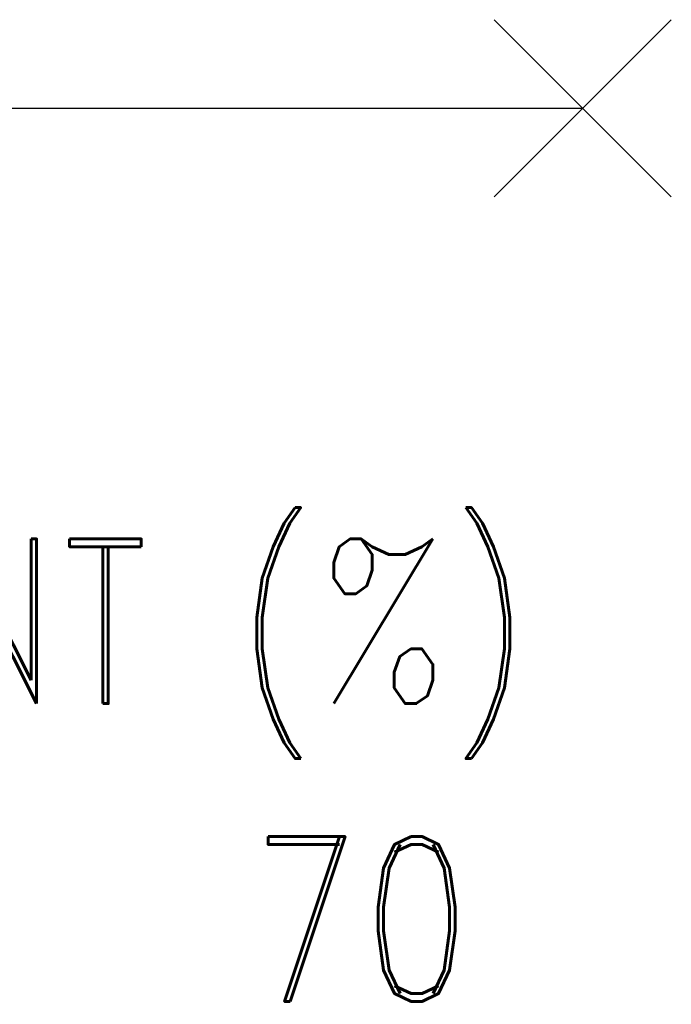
# Model space of a CAD drawing. Extents: x -2 to 113, y -136 to 16.
# Tile 496 of 541: x 100.45 to 104.78, y -25.36 to -18.82. Entities that reach past the tile are written whole.
import ezdxf
from ezdxf.enums import TextEntityAlignment as Align

# ---------------------------------------------------------------- set-up
doc = ezdxf.new("R2010")
doc.units = 0
doc.header["$MEASUREMENT"] = 0
doc.linetypes.add('SOLID', pattern=[0])
doc.layers.get('0').update_dxf_attribs({"linetype": 'SOLID'})
for name, color, linetype in [('1', 7, 'SOLID'), ('10', 7, 'SOLID'), ('11', 7, 'SOLID'), ('12', 7, 'SOLID'), ('13', 7, 'SOLID'), ('14', 7, 'SOLID'), ('15', 7, 'SOLID'), ('16', 7, 'SOLID'), ('17', 7, 'SOLID'), ('18', 7, 'SOLID'), ('19', 7, 'SOLID'), ('2', 7, 'SOLID'), ('20', 7, 'SOLID'), ('21', 7, 'SOLID'), ('22', 7, 'SOLID'), ('23', 7, 'SOLID'), ('24', 7, 'SOLID'), ('25', 7, 'SOLID'), ('26', 7, 'SOLID'), ('27', 7, 'SOLID'), ('28', 7, 'SOLID'), ('29', 7, 'SOLID'), ('3', 7, 'SOLID'), ('30', 7, 'SOLID'), ('31', 7, 'SOLID'), ('32', 7, 'SOLID'), ('33', 7, 'SOLID'), ('34', 7, 'SOLID'), ('35', 7, 'SOLID'), ('36', 7, 'SOLID'), ('37', 7, 'SOLID'), ('38', 7, 'SOLID'), ('39', 7, 'SOLID'), ('4', 7, 'SOLID'), ('40', 7, 'SOLID'), ('41', 7, 'SOLID'), ('42', 7, 'SOLID'), ('43', 7, 'SOLID'), ('44', 7, 'SOLID'), ('45', 7, 'SOLID'), ('46', 7, 'SOLID'), ('47', 7, 'SOLID'), ('48', 7, 'SOLID'), ('49', 7, 'SOLID'), ('5', 7, 'SOLID'), ('50', 7, 'SOLID'), ('51', 7, 'SOLID'), ('52', 7, 'SOLID'), ('53', 7, 'SOLID'), ('54', 7, 'SOLID'), ('55', 7, 'SOLID'), ('56', 7, 'SOLID'), ('57', 7, 'SOLID'), ('58', 7, 'SOLID'), ('59', 7, 'SOLID'), ('6', 7, 'SOLID'), ('60', 7, 'SOLID'), ('61', 7, 'SOLID'), ('62', 7, 'SOLID'), ('63', 7, 'SOLID'), ('64', 7, 'SOLID'), ('65', 7, 'SOLID'), ('66', 7, 'SOLID'), ('67', 7, 'SOLID'), ('68', 7, 'SOLID'), ('7', 7, 'SOLID'), ('8', 7, 'SOLID'), ('9', 7, 'SOLID')]:
    doc.layers.add(name, color=color, linetype=linetype)
doc.styles.add('ROMAND', font='romand', dxfattribs={"height": 1})

# ---------------------------------------------------------------- blocks, each defined once
blk = doc.blocks.new('DMK_19')
at = {"color": 7, "linetype": 'SOLID'}
for points in [[(-50, -50), (50, 50)], [(50, -50), (-50, 50)]]:
    blk.add_lwpolyline(points, dxfattribs=at)

msp = doc.modelspace()

# ---------------------------------------------------------------- linework, layer by layer
at = {"color": 7, "linetype": 'SOLID'}
msp.add_lwpolyline([(89.4884, -19.413), (104.1942, -19.413)], dxfattribs=at)
at = {"layer": '1', "color": 7, "linetype": 'SOLID'}
msp.add_lwpolyline([(89.4884, -19.413), (104.1942, -19.413)], dxfattribs=at)
at = {"layer": '10', "color": 7, "linetype": 'SOLID'}
msp.add_lwpolyline([(89.4884, -19.413), (104.1942, -19.413)], dxfattribs=at)
at = {"layer": '11', "color": 7, "linetype": 'SOLID'}
msp.add_lwpolyline([(89.4884, -19.413), (104.1942, -19.413)], dxfattribs=at)
at = {"layer": '12', "color": 7, "linetype": 'SOLID'}
msp.add_lwpolyline([(89.4884, -19.413), (104.1942, -19.413)], dxfattribs=at)
at = {"layer": '13', "color": 7, "linetype": 'SOLID'}
msp.add_lwpolyline([(89.4884, -19.413), (104.1942, -19.413)], dxfattribs=at)
at = {"layer": '14', "color": 7, "linetype": 'SOLID'}
msp.add_lwpolyline([(89.4884, -19.413), (104.1942, -19.413)], dxfattribs=at)
at = {"layer": '15', "color": 7, "linetype": 'SOLID'}
msp.add_lwpolyline([(89.4884, -19.413), (104.1942, -19.413)], dxfattribs=at)
at = {"layer": '16', "color": 7, "linetype": 'SOLID'}
msp.add_lwpolyline([(89.4884, -19.413), (104.1942, -19.413)], dxfattribs=at)
at = {"layer": '17', "color": 7, "linetype": 'SOLID'}
msp.add_lwpolyline([(89.4884, -19.413), (104.1942, -19.413)], dxfattribs=at)
at = {"layer": '18', "color": 7, "linetype": 'SOLID'}
msp.add_lwpolyline([(89.4884, -19.413), (104.1942, -19.413)], dxfattribs=at)
at = {"layer": '19', "color": 7, "linetype": 'SOLID'}
msp.add_lwpolyline([(89.4884, -19.413), (104.1942, -19.413)], dxfattribs=at)
at = {"layer": '2', "color": 7, "linetype": 'SOLID'}
msp.add_lwpolyline([(89.4884, -19.413), (104.1942, -19.413)], dxfattribs=at)
at = {"layer": '20', "color": 7, "linetype": 'SOLID'}
msp.add_lwpolyline([(89.4884, -19.413), (104.1942, -19.413)], dxfattribs=at)
at = {"layer": '21', "color": 7, "linetype": 'SOLID'}
msp.add_lwpolyline([(89.4884, -19.413), (104.1942, -19.413)], dxfattribs=at)
at = {"layer": '22', "color": 7, "linetype": 'SOLID'}
msp.add_lwpolyline([(89.4884, -19.413), (104.1942, -19.413)], dxfattribs=at)
at = {"layer": '23', "color": 7, "linetype": 'SOLID'}
msp.add_lwpolyline([(89.4884, -19.413), (104.1942, -19.413)], dxfattribs=at)
at = {"layer": '24', "color": 7, "linetype": 'SOLID'}
msp.add_lwpolyline([(89.4884, -19.413), (104.1942, -19.413)], dxfattribs=at)
at = {"layer": '25', "color": 7, "linetype": 'SOLID'}
msp.add_lwpolyline([(89.4884, -19.413), (104.1942, -19.413)], dxfattribs=at)
at = {"layer": '26', "color": 7, "linetype": 'SOLID'}
msp.add_lwpolyline([(89.4884, -19.413), (104.1942, -19.413)], dxfattribs=at)
at = {"layer": '27', "color": 7, "linetype": 'SOLID'}
msp.add_lwpolyline([(89.4884, -19.413), (104.1942, -19.413)], dxfattribs=at)
at = {"layer": '28', "color": 7, "linetype": 'SOLID'}
msp.add_lwpolyline([(89.4884, -19.413), (104.1942, -19.413)], dxfattribs=at)
at = {"layer": '29', "color": 7, "linetype": 'SOLID'}
msp.add_lwpolyline([(89.4884, -19.413), (104.1942, -19.413)], dxfattribs=at)
at = {"layer": '3', "color": 7, "linetype": 'SOLID'}
msp.add_lwpolyline([(89.4884, -19.413), (104.1942, -19.413)], dxfattribs=at)
at = {"layer": '30', "color": 7, "linetype": 'SOLID'}
msp.add_lwpolyline([(89.4884, -19.413), (104.1942, -19.413)], dxfattribs=at)
at = {"layer": '31', "color": 7, "linetype": 'SOLID'}
msp.add_lwpolyline([(89.4884, -19.413), (104.1942, -19.413)], dxfattribs=at)
at = {"layer": '32', "color": 7, "linetype": 'SOLID'}
msp.add_lwpolyline([(89.4884, -19.413), (104.1942, -19.413)], dxfattribs=at)
at = {"layer": '33', "color": 7, "linetype": 'SOLID'}
msp.add_lwpolyline([(89.4884, -19.413), (104.1942, -19.413)], dxfattribs=at)
at = {"layer": '34', "color": 7, "linetype": 'SOLID'}
msp.add_lwpolyline([(89.4884, -19.413), (104.1942, -19.413)], dxfattribs=at)
at = {"layer": '35', "color": 7, "linetype": 'SOLID'}
msp.add_lwpolyline([(89.4884, -19.413), (104.1942, -19.413)], dxfattribs=at)
at = {"layer": '36', "color": 7, "linetype": 'SOLID'}
msp.add_lwpolyline([(89.4884, -19.413), (104.1942, -19.413)], dxfattribs=at)
at = {"layer": '37', "color": 7, "linetype": 'SOLID'}
msp.add_lwpolyline([(89.4884, -19.413), (104.1942, -19.413)], dxfattribs=at)
at = {"layer": '38', "color": 7, "linetype": 'SOLID'}
msp.add_lwpolyline([(89.4884, -19.413), (104.1942, -19.413)], dxfattribs=at)
at = {"layer": '39', "color": 7, "linetype": 'SOLID'}
msp.add_lwpolyline([(89.4884, -19.413), (104.1942, -19.413)], dxfattribs=at)
at = {"layer": '4', "color": 7, "linetype": 'SOLID'}
msp.add_lwpolyline([(89.4884, -19.413), (104.1942, -19.413)], dxfattribs=at)
at = {"layer": '40', "color": 7, "linetype": 'SOLID'}
msp.add_lwpolyline([(89.4884, -19.413), (104.1942, -19.413)], dxfattribs=at)
at = {"layer": '41', "color": 7, "linetype": 'SOLID'}
msp.add_lwpolyline([(89.4884, -19.413), (104.1942, -19.413)], dxfattribs=at)
at = {"layer": '42', "color": 7, "linetype": 'SOLID'}
msp.add_lwpolyline([(89.4884, -19.413), (104.1942, -19.413)], dxfattribs=at)
at = {"layer": '43', "color": 7, "linetype": 'SOLID'}
msp.add_lwpolyline([(89.4884, -19.413), (104.1942, -19.413)], dxfattribs=at)
at = {"layer": '44', "color": 7, "linetype": 'SOLID'}
msp.add_lwpolyline([(89.4884, -19.413), (104.1942, -19.413)], dxfattribs=at)
at = {"layer": '45', "color": 7, "linetype": 'SOLID'}
msp.add_lwpolyline([(89.4884, -19.413), (104.1942, -19.413)], dxfattribs=at)
at = {"layer": '46', "color": 7, "linetype": 'SOLID'}
msp.add_lwpolyline([(89.4884, -19.413), (104.1942, -19.413)], dxfattribs=at)
at = {"layer": '47', "color": 7, "linetype": 'SOLID'}
msp.add_lwpolyline([(89.4884, -19.413), (104.1942, -19.413)], dxfattribs=at)
at = {"layer": '48', "color": 7, "linetype": 'SOLID'}
msp.add_lwpolyline([(89.4884, -19.413), (104.1942, -19.413)], dxfattribs=at)
at = {"layer": '49', "color": 7, "linetype": 'SOLID'}
msp.add_lwpolyline([(89.4884, -19.413), (104.1942, -19.413)], dxfattribs=at)
at = {"layer": '5', "color": 7, "linetype": 'SOLID'}
msp.add_lwpolyline([(89.4884, -19.413), (104.1942, -19.413)], dxfattribs=at)
at = {"layer": '50', "color": 7, "linetype": 'SOLID'}
msp.add_lwpolyline([(89.4884, -19.413), (104.1942, -19.413)], dxfattribs=at)
at = {"layer": '51', "color": 7, "linetype": 'SOLID'}
msp.add_lwpolyline([(89.4884, -19.413), (104.1942, -19.413)], dxfattribs=at)
at = {"layer": '52', "color": 7, "linetype": 'SOLID'}
msp.add_lwpolyline([(89.4884, -19.413), (104.1942, -19.413)], dxfattribs=at)
at = {"layer": '53', "color": 7, "linetype": 'SOLID'}
msp.add_lwpolyline([(89.4884, -19.413), (104.1942, -19.413)], dxfattribs=at)
at = {"layer": '54', "color": 7, "linetype": 'SOLID'}
msp.add_lwpolyline([(89.4884, -19.413), (104.1942, -19.413)], dxfattribs=at)
at = {"layer": '55', "color": 7, "linetype": 'SOLID'}
msp.add_lwpolyline([(89.4884, -19.413), (104.1942, -19.413)], dxfattribs=at)
at = {"layer": '56', "color": 7, "linetype": 'SOLID'}
msp.add_lwpolyline([(89.4884, -19.413), (104.1942, -19.413)], dxfattribs=at)
at = {"layer": '57', "color": 7, "linetype": 'SOLID'}
msp.add_lwpolyline([(89.4884, -19.413), (104.1942, -19.413)], dxfattribs=at)
at = {"layer": '58', "color": 7, "linetype": 'SOLID'}
msp.add_lwpolyline([(89.4884, -19.413), (104.1942, -19.413)], dxfattribs=at)
at = {"layer": '59', "color": 7, "linetype": 'SOLID'}
msp.add_lwpolyline([(89.4884, -19.413), (104.1942, -19.413)], dxfattribs=at)
at = {"layer": '6', "color": 7, "linetype": 'SOLID'}
msp.add_lwpolyline([(89.4884, -19.413), (104.1942, -19.413)], dxfattribs=at)
at = {"layer": '60', "color": 7, "linetype": 'SOLID'}
msp.add_lwpolyline([(89.4884, -19.413), (104.1942, -19.413)], dxfattribs=at)
at = {"layer": '61', "color": 7, "linetype": 'SOLID'}
msp.add_lwpolyline([(89.4884, -19.413), (104.1942, -19.413)], dxfattribs=at)
at = {"layer": '62', "color": 7, "linetype": 'SOLID'}
msp.add_lwpolyline([(89.4884, -19.413), (104.1942, -19.413)], dxfattribs=at)
at = {"layer": '63', "color": 7, "linetype": 'SOLID'}
msp.add_lwpolyline([(89.4884, -19.413), (104.1942, -19.413)], dxfattribs=at)
at = {"layer": '64', "color": 7, "linetype": 'SOLID'}
msp.add_lwpolyline([(89.4884, -19.413), (104.1942, -19.413)], dxfattribs=at)
at = {"layer": '65', "color": 7, "linetype": 'SOLID'}
msp.add_lwpolyline([(89.4884, -19.413), (104.1942, -19.413)], dxfattribs=at)
at = {"layer": '66', "color": 7, "linetype": 'SOLID'}
msp.add_lwpolyline([(89.4884, -19.413), (104.1942, -19.413)], dxfattribs=at)
at = {"layer": '67', "color": 7, "linetype": 'SOLID'}
msp.add_lwpolyline([(89.4884, -19.413), (104.1942, -19.413)], dxfattribs=at)
at = {"layer": '68', "color": 7, "linetype": 'SOLID'}
msp.add_lwpolyline([(89.4884, -19.413), (104.1942, -19.413)], dxfattribs=at)
at = {"layer": '7', "color": 7, "linetype": 'SOLID'}
msp.add_lwpolyline([(89.4884, -19.413), (104.1942, -19.413)], dxfattribs=at)
at = {"layer": '8', "color": 7, "linetype": 'SOLID'}
msp.add_lwpolyline([(89.4884, -19.413), (104.1942, -19.413)], dxfattribs=at)
at = {"layer": '9', "color": 7, "linetype": 'SOLID'}
msp.add_lwpolyline([(89.4884, -19.413), (104.1942, -19.413)], dxfattribs=at)

# ---------------------------------------------------------------- block references
at = {"xscale": 0.01176470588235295, "yscale": 0.01176470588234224, "zscale": 14.70588235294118}
msp.add_blockref('DMK_19', (104.1942, -19.413), dxfattribs=at)
at = {"layer": '1', "xscale": 0.01176470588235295, "yscale": 0.01176470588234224, "zscale": 14.70588235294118}
msp.add_blockref('DMK_19', (104.1942, -19.413), dxfattribs=at)
at = {"layer": '10', "xscale": 0.01176470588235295, "yscale": 0.01176470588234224, "zscale": 14.70588235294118}
msp.add_blockref('DMK_19', (104.1942, -19.413), dxfattribs=at)
at = {"layer": '11', "xscale": 0.01176470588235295, "yscale": 0.01176470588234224, "zscale": 14.70588235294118}
msp.add_blockref('DMK_19', (104.1942, -19.413), dxfattribs=at)
at = {"layer": '12', "xscale": 0.01176470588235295, "yscale": 0.01176470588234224, "zscale": 14.70588235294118}
msp.add_blockref('DMK_19', (104.1942, -19.413), dxfattribs=at)
at = {"layer": '13', "xscale": 0.01176470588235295, "yscale": 0.01176470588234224, "zscale": 14.70588235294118}
msp.add_blockref('DMK_19', (104.1942, -19.413), dxfattribs=at)
at = {"layer": '14', "xscale": 0.01176470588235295, "yscale": 0.01176470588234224, "zscale": 14.70588235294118}
msp.add_blockref('DMK_19', (104.1942, -19.413), dxfattribs=at)
at = {"layer": '15', "xscale": 0.01176470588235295, "yscale": 0.01176470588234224, "zscale": 14.70588235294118}
msp.add_blockref('DMK_19', (104.1942, -19.413), dxfattribs=at)
at = {"layer": '16', "xscale": 0.01176470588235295, "yscale": 0.01176470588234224, "zscale": 14.70588235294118}
msp.add_blockref('DMK_19', (104.1942, -19.413), dxfattribs=at)
at = {"layer": '17', "xscale": 0.01176470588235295, "yscale": 0.01176470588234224, "zscale": 14.70588235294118}
msp.add_blockref('DMK_19', (104.1942, -19.413), dxfattribs=at)
at = {"layer": '18', "xscale": 0.01176470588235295, "yscale": 0.01176470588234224, "zscale": 14.70588235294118}
msp.add_blockref('DMK_19', (104.1942, -19.413), dxfattribs=at)
at = {"layer": '19', "xscale": 0.01176470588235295, "yscale": 0.01176470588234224, "zscale": 14.70588235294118}
msp.add_blockref('DMK_19', (104.1942, -19.413), dxfattribs=at)
at = {"layer": '2', "xscale": 0.01176470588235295, "yscale": 0.01176470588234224, "zscale": 14.70588235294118}
msp.add_blockref('DMK_19', (104.1942, -19.413), dxfattribs=at)
at = {"layer": '20', "xscale": 0.01176470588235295, "yscale": 0.01176470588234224, "zscale": 14.70588235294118}
msp.add_blockref('DMK_19', (104.1942, -19.413), dxfattribs=at)
at = {"layer": '21', "xscale": 0.01176470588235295, "yscale": 0.01176470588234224, "zscale": 14.70588235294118}
msp.add_blockref('DMK_19', (104.1942, -19.413), dxfattribs=at)
at = {"layer": '22', "xscale": 0.01176470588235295, "yscale": 0.01176470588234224, "zscale": 14.70588235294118}
msp.add_blockref('DMK_19', (104.1942, -19.413), dxfattribs=at)
at = {"layer": '23', "xscale": 0.01176470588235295, "yscale": 0.01176470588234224, "zscale": 14.70588235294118}
msp.add_blockref('DMK_19', (104.1942, -19.413), dxfattribs=at)
at = {"layer": '24', "xscale": 0.01176470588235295, "yscale": 0.01176470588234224, "zscale": 14.70588235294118}
msp.add_blockref('DMK_19', (104.1942, -19.413), dxfattribs=at)
at = {"layer": '25', "xscale": 0.01176470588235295, "yscale": 0.01176470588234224, "zscale": 14.70588235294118}
msp.add_blockref('DMK_19', (104.1942, -19.413), dxfattribs=at)
at = {"layer": '26', "xscale": 0.01176470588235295, "yscale": 0.01176470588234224, "zscale": 14.70588235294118}
msp.add_blockref('DMK_19', (104.1942, -19.413), dxfattribs=at)
at = {"layer": '27', "xscale": 0.01176470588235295, "yscale": 0.01176470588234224, "zscale": 14.70588235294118}
msp.add_blockref('DMK_19', (104.1942, -19.413), dxfattribs=at)
at = {"layer": '28', "xscale": 0.01176470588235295, "yscale": 0.01176470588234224, "zscale": 14.70588235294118}
msp.add_blockref('DMK_19', (104.1942, -19.413), dxfattribs=at)
at = {"layer": '29', "xscale": 0.01176470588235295, "yscale": 0.01176470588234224, "zscale": 14.70588235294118}
msp.add_blockref('DMK_19', (104.1942, -19.413), dxfattribs=at)
at = {"layer": '3', "xscale": 0.01176470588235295, "yscale": 0.01176470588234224, "zscale": 14.70588235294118}
msp.add_blockref('DMK_19', (104.1942, -19.413), dxfattribs=at)
at = {"layer": '30', "xscale": 0.01176470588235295, "yscale": 0.01176470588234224, "zscale": 14.70588235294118}
msp.add_blockref('DMK_19', (104.1942, -19.413), dxfattribs=at)
at = {"layer": '31', "xscale": 0.01176470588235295, "yscale": 0.01176470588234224, "zscale": 14.70588235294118}
msp.add_blockref('DMK_19', (104.1942, -19.413), dxfattribs=at)
at = {"layer": '32', "xscale": 0.01176470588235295, "yscale": 0.01176470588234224, "zscale": 14.70588235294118}
msp.add_blockref('DMK_19', (104.1942, -19.413), dxfattribs=at)
at = {"layer": '33', "xscale": 0.01176470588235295, "yscale": 0.01176470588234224, "zscale": 14.70588235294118}
msp.add_blockref('DMK_19', (104.1942, -19.413), dxfattribs=at)
at = {"layer": '34', "xscale": 0.01176470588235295, "yscale": 0.01176470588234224, "zscale": 14.70588235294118}
msp.add_blockref('DMK_19', (104.1942, -19.413), dxfattribs=at)
at = {"layer": '35', "xscale": 0.01176470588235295, "yscale": 0.01176470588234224, "zscale": 14.70588235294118}
msp.add_blockref('DMK_19', (104.1942, -19.413), dxfattribs=at)
at = {"layer": '36', "xscale": 0.01176470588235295, "yscale": 0.01176470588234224, "zscale": 14.70588235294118}
msp.add_blockref('DMK_19', (104.1942, -19.413), dxfattribs=at)
at = {"layer": '37', "xscale": 0.01176470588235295, "yscale": 0.01176470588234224, "zscale": 14.70588235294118}
msp.add_blockref('DMK_19', (104.1942, -19.413), dxfattribs=at)
at = {"layer": '38', "xscale": 0.01176470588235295, "yscale": 0.01176470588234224, "zscale": 14.70588235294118}
msp.add_blockref('DMK_19', (104.1942, -19.413), dxfattribs=at)
at = {"layer": '39', "xscale": 0.01176470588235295, "yscale": 0.01176470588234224, "zscale": 14.70588235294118}
msp.add_blockref('DMK_19', (104.1942, -19.413), dxfattribs=at)
at = {"layer": '4', "xscale": 0.01176470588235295, "yscale": 0.01176470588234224, "zscale": 14.70588235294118}
msp.add_blockref('DMK_19', (104.1942, -19.413), dxfattribs=at)
at = {"layer": '40', "xscale": 0.01176470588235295, "yscale": 0.01176470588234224, "zscale": 14.70588235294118}
msp.add_blockref('DMK_19', (104.1942, -19.413), dxfattribs=at)
at = {"layer": '41', "xscale": 0.01176470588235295, "yscale": 0.01176470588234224, "zscale": 14.70588235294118}
msp.add_blockref('DMK_19', (104.1942, -19.413), dxfattribs=at)
at = {"layer": '42', "xscale": 0.01176470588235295, "yscale": 0.01176470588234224, "zscale": 14.70588235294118}
msp.add_blockref('DMK_19', (104.1942, -19.413), dxfattribs=at)
at = {"layer": '43', "xscale": 0.01176470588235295, "yscale": 0.01176470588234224, "zscale": 14.70588235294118}
msp.add_blockref('DMK_19', (104.1942, -19.413), dxfattribs=at)
at = {"layer": '44', "xscale": 0.01176470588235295, "yscale": 0.01176470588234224, "zscale": 14.70588235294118}
msp.add_blockref('DMK_19', (104.1942, -19.413), dxfattribs=at)
at = {"layer": '45', "xscale": 0.01176470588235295, "yscale": 0.01176470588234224, "zscale": 14.70588235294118}
msp.add_blockref('DMK_19', (104.1942, -19.413), dxfattribs=at)
at = {"layer": '46', "xscale": 0.01176470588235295, "yscale": 0.01176470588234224, "zscale": 14.70588235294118}
msp.add_blockref('DMK_19', (104.1942, -19.413), dxfattribs=at)
at = {"layer": '47', "xscale": 0.01176470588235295, "yscale": 0.01176470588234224, "zscale": 14.70588235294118}
msp.add_blockref('DMK_19', (104.1942, -19.413), dxfattribs=at)
at = {"layer": '48', "xscale": 0.01176470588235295, "yscale": 0.01176470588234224, "zscale": 14.70588235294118}
msp.add_blockref('DMK_19', (104.1942, -19.413), dxfattribs=at)
at = {"layer": '49', "xscale": 0.01176470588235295, "yscale": 0.01176470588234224, "zscale": 14.70588235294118}
msp.add_blockref('DMK_19', (104.1942, -19.413), dxfattribs=at)
at = {"layer": '5', "xscale": 0.01176470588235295, "yscale": 0.01176470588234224, "zscale": 14.70588235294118}
msp.add_blockref('DMK_19', (104.1942, -19.413), dxfattribs=at)
at = {"layer": '50', "xscale": 0.01176470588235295, "yscale": 0.01176470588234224, "zscale": 14.70588235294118}
msp.add_blockref('DMK_19', (104.1942, -19.413), dxfattribs=at)
at = {"layer": '51', "xscale": 0.01176470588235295, "yscale": 0.01176470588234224, "zscale": 14.70588235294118}
msp.add_blockref('DMK_19', (104.1942, -19.413), dxfattribs=at)
at = {"layer": '52', "xscale": 0.01176470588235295, "yscale": 0.01176470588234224, "zscale": 14.70588235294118}
msp.add_blockref('DMK_19', (104.1942, -19.413), dxfattribs=at)
at = {"layer": '53', "xscale": 0.01176470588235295, "yscale": 0.01176470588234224, "zscale": 14.70588235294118}
msp.add_blockref('DMK_19', (104.1942, -19.413), dxfattribs=at)
at = {"layer": '54', "xscale": 0.01176470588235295, "yscale": 0.01176470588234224, "zscale": 14.70588235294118}
msp.add_blockref('DMK_19', (104.1942, -19.413), dxfattribs=at)
at = {"layer": '55', "xscale": 0.01176470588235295, "yscale": 0.01176470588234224, "zscale": 14.70588235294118}
msp.add_blockref('DMK_19', (104.1942, -19.413), dxfattribs=at)
at = {"layer": '56', "xscale": 0.01176470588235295, "yscale": 0.01176470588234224, "zscale": 14.70588235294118}
msp.add_blockref('DMK_19', (104.1942, -19.413), dxfattribs=at)
at = {"layer": '57', "xscale": 0.01176470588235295, "yscale": 0.01176470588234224, "zscale": 14.70588235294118}
msp.add_blockref('DMK_19', (104.1942, -19.413), dxfattribs=at)
at = {"layer": '58', "xscale": 0.01176470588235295, "yscale": 0.01176470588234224, "zscale": 14.70588235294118}
msp.add_blockref('DMK_19', (104.1942, -19.413), dxfattribs=at)
at = {"layer": '59', "xscale": 0.01176470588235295, "yscale": 0.01176470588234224, "zscale": 14.70588235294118}
msp.add_blockref('DMK_19', (104.1942, -19.413), dxfattribs=at)
at = {"layer": '6', "xscale": 0.01176470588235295, "yscale": 0.01176470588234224, "zscale": 14.70588235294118}
msp.add_blockref('DMK_19', (104.1942, -19.413), dxfattribs=at)
at = {"layer": '60', "xscale": 0.01176470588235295, "yscale": 0.01176470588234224, "zscale": 14.70588235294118}
msp.add_blockref('DMK_19', (104.1942, -19.413), dxfattribs=at)
at = {"layer": '61', "xscale": 0.01176470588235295, "yscale": 0.01176470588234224, "zscale": 14.70588235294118}
msp.add_blockref('DMK_19', (104.1942, -19.413), dxfattribs=at)
at = {"layer": '62', "xscale": 0.01176470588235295, "yscale": 0.01176470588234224, "zscale": 14.70588235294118}
msp.add_blockref('DMK_19', (104.1942, -19.413), dxfattribs=at)
at = {"layer": '63', "xscale": 0.01176470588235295, "yscale": 0.01176470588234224, "zscale": 14.70588235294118}
msp.add_blockref('DMK_19', (104.1942, -19.413), dxfattribs=at)
at = {"layer": '64', "xscale": 0.01176470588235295, "yscale": 0.01176470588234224, "zscale": 14.70588235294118}
msp.add_blockref('DMK_19', (104.1942, -19.413), dxfattribs=at)
at = {"layer": '65', "xscale": 0.01176470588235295, "yscale": 0.01176470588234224, "zscale": 14.70588235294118}
msp.add_blockref('DMK_19', (104.1942, -19.413), dxfattribs=at)
at = {"layer": '66', "xscale": 0.01176470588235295, "yscale": 0.01176470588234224, "zscale": 14.70588235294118}
msp.add_blockref('DMK_19', (104.1942, -19.413), dxfattribs=at)
at = {"layer": '67', "xscale": 0.01176470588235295, "yscale": 0.01176470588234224, "zscale": 14.70588235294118}
msp.add_blockref('DMK_19', (104.1942, -19.413), dxfattribs=at)
at = {"layer": '68', "xscale": 0.01176470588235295, "yscale": 0.01176470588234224, "zscale": 14.70588235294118}
msp.add_blockref('DMK_19', (104.1942, -19.413), dxfattribs=at)
at = {"layer": '7', "xscale": 0.01176470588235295, "yscale": 0.01176470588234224, "zscale": 14.70588235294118}
msp.add_blockref('DMK_19', (104.1942, -19.413), dxfattribs=at)
at = {"layer": '8', "xscale": 0.01176470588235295, "yscale": 0.01176470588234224, "zscale": 14.70588235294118}
msp.add_blockref('DMK_19', (104.1942, -19.413), dxfattribs=at)
at = {"layer": '9', "xscale": 0.01176470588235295, "yscale": 0.01176470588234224, "zscale": 14.70588235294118}
msp.add_blockref('DMK_19', (104.1942, -19.413), dxfattribs=at)

# ---------------------------------------------------------------- texts
at = {"color": 7, "style": 'ROMAND', "width": 0.78}
msp.add_text('    FINES CONTENT (%)', height=1.094118, dxfattribs=at).set_placement((96.8413, -22.8199), align=Align.MIDDLE_CENTER)
msp.add_text('70', height=1.09412, dxfattribs=at).set_placement((102.7237, -25.3444), align=Align.CENTER)
at = {"layer": '1', "color": 7, "style": 'ROMAND', "width": 0.78}
msp.add_text('    FINES CONTENT (%)', height=1.094118, dxfattribs=at).set_placement((96.8413, -22.8199), align=Align.MIDDLE_CENTER)
msp.add_text('70', height=1.09412, dxfattribs=at).set_placement((102.7237, -25.3444), align=Align.CENTER)
at = {"layer": '10', "color": 7, "style": 'ROMAND', "width": 0.78}
msp.add_text('    FINES CONTENT (%)', height=1.094118, dxfattribs=at).set_placement((96.8413, -22.8199), align=Align.MIDDLE_CENTER)
msp.add_text('70', height=1.09412, dxfattribs=at).set_placement((102.7237, -25.3444), align=Align.CENTER)
at = {"layer": '11', "color": 7, "style": 'ROMAND', "width": 0.78}
msp.add_text('    FINES CONTENT (%)', height=1.094118, dxfattribs=at).set_placement((96.8413, -22.8199), align=Align.MIDDLE_CENTER)
msp.add_text('70', height=1.09412, dxfattribs=at).set_placement((102.7237, -25.3444), align=Align.CENTER)
at = {"layer": '12', "color": 7, "style": 'ROMAND', "width": 0.78}
msp.add_text('    FINES CONTENT (%)', height=1.094118, dxfattribs=at).set_placement((96.8413, -22.8199), align=Align.MIDDLE_CENTER)
msp.add_text('70', height=1.09412, dxfattribs=at).set_placement((102.7237, -25.3444), align=Align.CENTER)
at = {"layer": '13', "color": 7, "style": 'ROMAND', "width": 0.78}
msp.add_text('    FINES CONTENT (%)', height=1.094118, dxfattribs=at).set_placement((96.8413, -22.8199), align=Align.MIDDLE_CENTER)
msp.add_text('70', height=1.09412, dxfattribs=at).set_placement((102.7237, -25.3444), align=Align.CENTER)
at = {"layer": '14', "color": 7, "style": 'ROMAND', "width": 0.78}
msp.add_text('    FINES CONTENT (%)', height=1.094118, dxfattribs=at).set_placement((96.8413, -22.8199), align=Align.MIDDLE_CENTER)
msp.add_text('70', height=1.09412, dxfattribs=at).set_placement((102.7237, -25.3444), align=Align.CENTER)
at = {"layer": '15', "color": 7, "style": 'ROMAND', "width": 0.78}
msp.add_text('    FINES CONTENT (%)', height=1.094118, dxfattribs=at).set_placement((96.8413, -22.8199), align=Align.MIDDLE_CENTER)
msp.add_text('70', height=1.09412, dxfattribs=at).set_placement((102.7237, -25.3444), align=Align.CENTER)
at = {"layer": '16', "color": 7, "style": 'ROMAND', "width": 0.78}
msp.add_text('    FINES CONTENT (%)', height=1.094118, dxfattribs=at).set_placement((96.8413, -22.8199), align=Align.MIDDLE_CENTER)
msp.add_text('70', height=1.09412, dxfattribs=at).set_placement((102.7237, -25.3444), align=Align.CENTER)
at = {"layer": '17', "color": 7, "style": 'ROMAND', "width": 0.78}
msp.add_text('    FINES CONTENT (%)', height=1.094118, dxfattribs=at).set_placement((96.8413, -22.8199), align=Align.MIDDLE_CENTER)
msp.add_text('70', height=1.09412, dxfattribs=at).set_placement((102.7237, -25.3444), align=Align.CENTER)
at = {"layer": '18', "color": 7, "style": 'ROMAND', "width": 0.78}
msp.add_text('    FINES CONTENT (%)', height=1.094118, dxfattribs=at).set_placement((96.8413, -22.8199), align=Align.MIDDLE_CENTER)
msp.add_text('70', height=1.09412, dxfattribs=at).set_placement((102.7237, -25.3444), align=Align.CENTER)
at = {"layer": '19', "color": 7, "style": 'ROMAND', "width": 0.78}
msp.add_text('    FINES CONTENT (%)', height=1.094118, dxfattribs=at).set_placement((96.8413, -22.8199), align=Align.MIDDLE_CENTER)
msp.add_text('70', height=1.09412, dxfattribs=at).set_placement((102.7237, -25.3444), align=Align.CENTER)
at = {"layer": '2', "color": 7, "style": 'ROMAND', "width": 0.78}
msp.add_text('    FINES CONTENT (%)', height=1.094118, dxfattribs=at).set_placement((96.8413, -22.8199), align=Align.MIDDLE_CENTER)
msp.add_text('70', height=1.09412, dxfattribs=at).set_placement((102.7237, -25.3444), align=Align.CENTER)
at = {"layer": '20', "color": 7, "style": 'ROMAND', "width": 0.78}
msp.add_text('    FINES CONTENT (%)', height=1.094118, dxfattribs=at).set_placement((96.8413, -22.8199), align=Align.MIDDLE_CENTER)
msp.add_text('70', height=1.09412, dxfattribs=at).set_placement((102.7237, -25.3444), align=Align.CENTER)
at = {"layer": '21', "color": 7, "style": 'ROMAND', "width": 0.78}
msp.add_text('    FINES CONTENT (%)', height=1.094118, dxfattribs=at).set_placement((96.8413, -22.8199), align=Align.MIDDLE_CENTER)
msp.add_text('70', height=1.09412, dxfattribs=at).set_placement((102.7237, -25.3444), align=Align.CENTER)
at = {"layer": '22', "color": 7, "style": 'ROMAND', "width": 0.78}
msp.add_text('    FINES CONTENT (%)', height=1.094118, dxfattribs=at).set_placement((96.8413, -22.8199), align=Align.MIDDLE_CENTER)
msp.add_text('70', height=1.09412, dxfattribs=at).set_placement((102.7237, -25.3444), align=Align.CENTER)
at = {"layer": '23', "color": 7, "style": 'ROMAND', "width": 0.78}
msp.add_text('    FINES CONTENT (%)', height=1.094118, dxfattribs=at).set_placement((96.8413, -22.8199), align=Align.MIDDLE_CENTER)
msp.add_text('70', height=1.09412, dxfattribs=at).set_placement((102.7237, -25.3444), align=Align.CENTER)
at = {"layer": '24', "color": 7, "style": 'ROMAND', "width": 0.78}
msp.add_text('    FINES CONTENT (%)', height=1.094118, dxfattribs=at).set_placement((96.8413, -22.8199), align=Align.MIDDLE_CENTER)
msp.add_text('70', height=1.09412, dxfattribs=at).set_placement((102.7237, -25.3444), align=Align.CENTER)
at = {"layer": '25', "color": 7, "style": 'ROMAND', "width": 0.78}
msp.add_text('    FINES CONTENT (%)', height=1.094118, dxfattribs=at).set_placement((96.8413, -22.8199), align=Align.MIDDLE_CENTER)
msp.add_text('70', height=1.09412, dxfattribs=at).set_placement((102.7237, -25.3444), align=Align.CENTER)
at = {"layer": '26', "color": 7, "style": 'ROMAND', "width": 0.78}
msp.add_text('    FINES CONTENT (%)', height=1.094118, dxfattribs=at).set_placement((96.8413, -22.8199), align=Align.MIDDLE_CENTER)
msp.add_text('70', height=1.09412, dxfattribs=at).set_placement((102.7237, -25.3444), align=Align.CENTER)
at = {"layer": '27', "color": 7, "style": 'ROMAND', "width": 0.78}
msp.add_text('    FINES CONTENT (%)', height=1.094118, dxfattribs=at).set_placement((96.8413, -22.8199), align=Align.MIDDLE_CENTER)
msp.add_text('70', height=1.09412, dxfattribs=at).set_placement((102.7237, -25.3444), align=Align.CENTER)
at = {"layer": '28', "color": 7, "style": 'ROMAND', "width": 0.78}
msp.add_text('    FINES CONTENT (%)', height=1.094118, dxfattribs=at).set_placement((96.8413, -22.8199), align=Align.MIDDLE_CENTER)
msp.add_text('70', height=1.09412, dxfattribs=at).set_placement((102.7237, -25.3444), align=Align.CENTER)
at = {"layer": '29', "color": 7, "style": 'ROMAND', "width": 0.78}
msp.add_text('    FINES CONTENT (%)', height=1.094118, dxfattribs=at).set_placement((96.8413, -22.8199), align=Align.MIDDLE_CENTER)
msp.add_text('70', height=1.09412, dxfattribs=at).set_placement((102.7237, -25.3444), align=Align.CENTER)
at = {"layer": '3', "color": 7, "style": 'ROMAND', "width": 0.78}
msp.add_text('    FINES CONTENT (%)', height=1.094118, dxfattribs=at).set_placement((96.8413, -22.8199), align=Align.MIDDLE_CENTER)
msp.add_text('70', height=1.09412, dxfattribs=at).set_placement((102.7237, -25.3444), align=Align.CENTER)
at = {"layer": '30', "color": 7, "style": 'ROMAND', "width": 0.78}
msp.add_text('    FINES CONTENT (%)', height=1.094118, dxfattribs=at).set_placement((96.8413, -22.8199), align=Align.MIDDLE_CENTER)
msp.add_text('70', height=1.09412, dxfattribs=at).set_placement((102.7237, -25.3444), align=Align.CENTER)
at = {"layer": '31', "color": 7, "style": 'ROMAND', "width": 0.78}
msp.add_text('    FINES CONTENT (%)', height=1.094118, dxfattribs=at).set_placement((96.8413, -22.8199), align=Align.MIDDLE_CENTER)
msp.add_text('70', height=1.09412, dxfattribs=at).set_placement((102.7237, -25.3444), align=Align.CENTER)
at = {"layer": '32', "color": 7, "style": 'ROMAND', "width": 0.78}
msp.add_text('    FINES CONTENT (%)', height=1.094118, dxfattribs=at).set_placement((96.8413, -22.8199), align=Align.MIDDLE_CENTER)
msp.add_text('70', height=1.09412, dxfattribs=at).set_placement((102.7237, -25.3444), align=Align.CENTER)
at = {"layer": '33', "color": 7, "style": 'ROMAND', "width": 0.78}
msp.add_text('    FINES CONTENT (%)', height=1.094118, dxfattribs=at).set_placement((96.8413, -22.8199), align=Align.MIDDLE_CENTER)
msp.add_text('70', height=1.09412, dxfattribs=at).set_placement((102.7237, -25.3444), align=Align.CENTER)
at = {"layer": '34', "color": 7, "style": 'ROMAND', "width": 0.78}
msp.add_text('    FINES CONTENT (%)', height=1.094118, dxfattribs=at).set_placement((96.8413, -22.8199), align=Align.MIDDLE_CENTER)
msp.add_text('70', height=1.09412, dxfattribs=at).set_placement((102.7237, -25.3444), align=Align.CENTER)
at = {"layer": '35', "color": 7, "style": 'ROMAND', "width": 0.78}
msp.add_text('    FINES CONTENT (%)', height=1.094118, dxfattribs=at).set_placement((96.8413, -22.8199), align=Align.MIDDLE_CENTER)
msp.add_text('70', height=1.09412, dxfattribs=at).set_placement((102.7237, -25.3444), align=Align.CENTER)
at = {"layer": '36', "color": 7, "style": 'ROMAND', "width": 0.78}
msp.add_text('    FINES CONTENT (%)', height=1.094118, dxfattribs=at).set_placement((96.8413, -22.8199), align=Align.MIDDLE_CENTER)
msp.add_text('70', height=1.09412, dxfattribs=at).set_placement((102.7237, -25.3444), align=Align.CENTER)
at = {"layer": '37', "color": 7, "style": 'ROMAND', "width": 0.78}
msp.add_text('    FINES CONTENT (%)', height=1.094118, dxfattribs=at).set_placement((96.8413, -22.8199), align=Align.MIDDLE_CENTER)
msp.add_text('70', height=1.09412, dxfattribs=at).set_placement((102.7237, -25.3444), align=Align.CENTER)
at = {"layer": '38', "color": 7, "style": 'ROMAND', "width": 0.78}
msp.add_text('    FINES CONTENT (%)', height=1.094118, dxfattribs=at).set_placement((96.8413, -22.8199), align=Align.MIDDLE_CENTER)
msp.add_text('70', height=1.09412, dxfattribs=at).set_placement((102.7237, -25.3444), align=Align.CENTER)
at = {"layer": '39', "color": 7, "style": 'ROMAND', "width": 0.78}
msp.add_text('    FINES CONTENT (%)', height=1.094118, dxfattribs=at).set_placement((96.8413, -22.8199), align=Align.MIDDLE_CENTER)
msp.add_text('70', height=1.09412, dxfattribs=at).set_placement((102.7237, -25.3444), align=Align.CENTER)
at = {"layer": '4', "color": 7, "style": 'ROMAND', "width": 0.78}
msp.add_text('    FINES CONTENT (%)', height=1.094118, dxfattribs=at).set_placement((96.8413, -22.8199), align=Align.MIDDLE_CENTER)
msp.add_text('70', height=1.09412, dxfattribs=at).set_placement((102.7237, -25.3444), align=Align.CENTER)
at = {"layer": '40', "color": 7, "style": 'ROMAND', "width": 0.78}
msp.add_text('    FINES CONTENT (%)', height=1.094118, dxfattribs=at).set_placement((96.8413, -22.8199), align=Align.MIDDLE_CENTER)
msp.add_text('70', height=1.09412, dxfattribs=at).set_placement((102.7237, -25.3444), align=Align.CENTER)
at = {"layer": '41', "color": 7, "style": 'ROMAND', "width": 0.78}
msp.add_text('    FINES CONTENT (%)', height=1.094118, dxfattribs=at).set_placement((96.8413, -22.8199), align=Align.MIDDLE_CENTER)
msp.add_text('70', height=1.09412, dxfattribs=at).set_placement((102.7237, -25.3444), align=Align.CENTER)
at = {"layer": '42', "color": 7, "style": 'ROMAND', "width": 0.78}
msp.add_text('    FINES CONTENT (%)', height=1.094118, dxfattribs=at).set_placement((96.8413, -22.8199), align=Align.MIDDLE_CENTER)
msp.add_text('70', height=1.09412, dxfattribs=at).set_placement((102.7237, -25.3444), align=Align.CENTER)
at = {"layer": '43', "color": 7, "style": 'ROMAND', "width": 0.78}
msp.add_text('    FINES CONTENT (%)', height=1.094118, dxfattribs=at).set_placement((96.8413, -22.8199), align=Align.MIDDLE_CENTER)
msp.add_text('70', height=1.09412, dxfattribs=at).set_placement((102.7237, -25.3444), align=Align.CENTER)
at = {"layer": '44', "color": 7, "style": 'ROMAND', "width": 0.78}
msp.add_text('    FINES CONTENT (%)', height=1.094118, dxfattribs=at).set_placement((96.8413, -22.8199), align=Align.MIDDLE_CENTER)
msp.add_text('70', height=1.09412, dxfattribs=at).set_placement((102.7237, -25.3444), align=Align.CENTER)
at = {"layer": '45', "color": 7, "style": 'ROMAND', "width": 0.78}
msp.add_text('    FINES CONTENT (%)', height=1.094118, dxfattribs=at).set_placement((96.8413, -22.8199), align=Align.MIDDLE_CENTER)
msp.add_text('70', height=1.09412, dxfattribs=at).set_placement((102.7237, -25.3444), align=Align.CENTER)
at = {"layer": '46', "color": 7, "style": 'ROMAND', "width": 0.78}
msp.add_text('    FINES CONTENT (%)', height=1.094118, dxfattribs=at).set_placement((96.8413, -22.8199), align=Align.MIDDLE_CENTER)
msp.add_text('70', height=1.09412, dxfattribs=at).set_placement((102.7237, -25.3444), align=Align.CENTER)
at = {"layer": '47', "color": 7, "style": 'ROMAND', "width": 0.78}
msp.add_text('    FINES CONTENT (%)', height=1.094118, dxfattribs=at).set_placement((96.8413, -22.8199), align=Align.MIDDLE_CENTER)
msp.add_text('70', height=1.09412, dxfattribs=at).set_placement((102.7237, -25.3444), align=Align.CENTER)
at = {"layer": '48', "color": 7, "style": 'ROMAND', "width": 0.78}
msp.add_text('    FINES CONTENT (%)', height=1.094118, dxfattribs=at).set_placement((96.8413, -22.8199), align=Align.MIDDLE_CENTER)
msp.add_text('70', height=1.09412, dxfattribs=at).set_placement((102.7237, -25.3444), align=Align.CENTER)
at = {"layer": '49', "color": 7, "style": 'ROMAND', "width": 0.78}
msp.add_text('    FINES CONTENT (%)', height=1.094118, dxfattribs=at).set_placement((96.8413, -22.8199), align=Align.MIDDLE_CENTER)
msp.add_text('70', height=1.09412, dxfattribs=at).set_placement((102.7237, -25.3444), align=Align.CENTER)
at = {"layer": '5', "color": 7, "style": 'ROMAND', "width": 0.78}
msp.add_text('    FINES CONTENT (%)', height=1.094118, dxfattribs=at).set_placement((96.8413, -22.8199), align=Align.MIDDLE_CENTER)
msp.add_text('70', height=1.09412, dxfattribs=at).set_placement((102.7237, -25.3444), align=Align.CENTER)
at = {"layer": '50', "color": 7, "style": 'ROMAND', "width": 0.78}
msp.add_text('    FINES CONTENT (%)', height=1.094118, dxfattribs=at).set_placement((96.8413, -22.8199), align=Align.MIDDLE_CENTER)
msp.add_text('70', height=1.09412, dxfattribs=at).set_placement((102.7237, -25.3444), align=Align.CENTER)
at = {"layer": '51', "color": 7, "style": 'ROMAND', "width": 0.78}
msp.add_text('    FINES CONTENT (%)', height=1.094118, dxfattribs=at).set_placement((96.8413, -22.8199), align=Align.MIDDLE_CENTER)
msp.add_text('70', height=1.09412, dxfattribs=at).set_placement((102.7237, -25.3444), align=Align.CENTER)
at = {"layer": '52', "color": 7, "style": 'ROMAND', "width": 0.78}
msp.add_text('    FINES CONTENT (%)', height=1.094118, dxfattribs=at).set_placement((96.8413, -22.8199), align=Align.MIDDLE_CENTER)
msp.add_text('70', height=1.09412, dxfattribs=at).set_placement((102.7237, -25.3444), align=Align.CENTER)
at = {"layer": '53', "color": 7, "style": 'ROMAND', "width": 0.78}
msp.add_text('    FINES CONTENT (%)', height=1.094118, dxfattribs=at).set_placement((96.8413, -22.8199), align=Align.MIDDLE_CENTER)
msp.add_text('70', height=1.09412, dxfattribs=at).set_placement((102.7237, -25.3444), align=Align.CENTER)
at = {"layer": '54', "color": 7, "style": 'ROMAND', "width": 0.78}
msp.add_text('    FINES CONTENT (%)', height=1.094118, dxfattribs=at).set_placement((96.8413, -22.8199), align=Align.MIDDLE_CENTER)
msp.add_text('70', height=1.09412, dxfattribs=at).set_placement((102.7237, -25.3444), align=Align.CENTER)
at = {"layer": '55', "color": 7, "style": 'ROMAND', "width": 0.78}
msp.add_text('    FINES CONTENT (%)', height=1.094118, dxfattribs=at).set_placement((96.8413, -22.8199), align=Align.MIDDLE_CENTER)
msp.add_text('70', height=1.09412, dxfattribs=at).set_placement((102.7237, -25.3444), align=Align.CENTER)
at = {"layer": '56', "color": 7, "style": 'ROMAND', "width": 0.78}
msp.add_text('    FINES CONTENT (%)', height=1.094118, dxfattribs=at).set_placement((96.8413, -22.8199), align=Align.MIDDLE_CENTER)
msp.add_text('70', height=1.09412, dxfattribs=at).set_placement((102.7237, -25.3444), align=Align.CENTER)
at = {"layer": '57', "color": 7, "style": 'ROMAND', "width": 0.78}
msp.add_text('    FINES CONTENT (%)', height=1.094118, dxfattribs=at).set_placement((96.8413, -22.8199), align=Align.MIDDLE_CENTER)
msp.add_text('70', height=1.09412, dxfattribs=at).set_placement((102.7237, -25.3444), align=Align.CENTER)
at = {"layer": '58', "color": 7, "style": 'ROMAND', "width": 0.78}
msp.add_text('    FINES CONTENT (%)', height=1.094118, dxfattribs=at).set_placement((96.8413, -22.8199), align=Align.MIDDLE_CENTER)
msp.add_text('70', height=1.09412, dxfattribs=at).set_placement((102.7237, -25.3444), align=Align.CENTER)
at = {"layer": '59', "color": 7, "style": 'ROMAND', "width": 0.78}
msp.add_text('    FINES CONTENT (%)', height=1.094118, dxfattribs=at).set_placement((96.8413, -22.8199), align=Align.MIDDLE_CENTER)
msp.add_text('70', height=1.09412, dxfattribs=at).set_placement((102.7237, -25.3444), align=Align.CENTER)
at = {"layer": '6', "color": 7, "style": 'ROMAND', "width": 0.78}
msp.add_text('    FINES CONTENT (%)', height=1.094118, dxfattribs=at).set_placement((96.8413, -22.8199), align=Align.MIDDLE_CENTER)
msp.add_text('70', height=1.09412, dxfattribs=at).set_placement((102.7237, -25.3444), align=Align.CENTER)
at = {"layer": '60', "color": 7, "style": 'ROMAND', "width": 0.78}
msp.add_text('    FINES CONTENT (%)', height=1.094118, dxfattribs=at).set_placement((96.8413, -22.8199), align=Align.MIDDLE_CENTER)
msp.add_text('70', height=1.09412, dxfattribs=at).set_placement((102.7237, -25.3444), align=Align.CENTER)
at = {"layer": '61', "color": 7, "style": 'ROMAND', "width": 0.78}
msp.add_text('    FINES CONTENT (%)', height=1.094118, dxfattribs=at).set_placement((96.8413, -22.8199), align=Align.MIDDLE_CENTER)
msp.add_text('70', height=1.09412, dxfattribs=at).set_placement((102.7237, -25.3444), align=Align.CENTER)
at = {"layer": '62', "color": 7, "style": 'ROMAND', "width": 0.78}
msp.add_text('    FINES CONTENT (%)', height=1.094118, dxfattribs=at).set_placement((96.8413, -22.8199), align=Align.MIDDLE_CENTER)
msp.add_text('70', height=1.09412, dxfattribs=at).set_placement((102.7237, -25.3444), align=Align.CENTER)
at = {"layer": '63', "color": 7, "style": 'ROMAND', "width": 0.78}
msp.add_text('    FINES CONTENT (%)', height=1.094118, dxfattribs=at).set_placement((96.8413, -22.8199), align=Align.MIDDLE_CENTER)
msp.add_text('70', height=1.09412, dxfattribs=at).set_placement((102.7237, -25.3444), align=Align.CENTER)
at = {"layer": '64', "color": 7, "style": 'ROMAND', "width": 0.78}
msp.add_text('    FINES CONTENT (%)', height=1.094118, dxfattribs=at).set_placement((96.8413, -22.8199), align=Align.MIDDLE_CENTER)
msp.add_text('70', height=1.09412, dxfattribs=at).set_placement((102.7237, -25.3444), align=Align.CENTER)
at = {"layer": '65', "color": 7, "style": 'ROMAND', "width": 0.78}
msp.add_text('    FINES CONTENT (%)', height=1.094118, dxfattribs=at).set_placement((96.8413, -22.8199), align=Align.MIDDLE_CENTER)
msp.add_text('70', height=1.09412, dxfattribs=at).set_placement((102.7237, -25.3444), align=Align.CENTER)
at = {"layer": '66', "color": 7, "style": 'ROMAND', "width": 0.78}
msp.add_text('    FINES CONTENT (%)', height=1.094118, dxfattribs=at).set_placement((96.8413, -22.8199), align=Align.MIDDLE_CENTER)
msp.add_text('70', height=1.09412, dxfattribs=at).set_placement((102.7237, -25.3444), align=Align.CENTER)
at = {"layer": '67', "color": 7, "style": 'ROMAND', "width": 0.78}
msp.add_text('    FINES CONTENT (%)', height=1.094118, dxfattribs=at).set_placement((96.8413, -22.8199), align=Align.MIDDLE_CENTER)
msp.add_text('70', height=1.09412, dxfattribs=at).set_placement((102.7237, -25.3444), align=Align.CENTER)
at = {"layer": '68', "color": 7, "style": 'ROMAND', "width": 0.78}
msp.add_text('    FINES CONTENT (%)', height=1.094118, dxfattribs=at).set_placement((96.8413, -22.8199), align=Align.MIDDLE_CENTER)
msp.add_text('70', height=1.09412, dxfattribs=at).set_placement((102.7237, -25.3444), align=Align.CENTER)
at = {"layer": '7', "color": 7, "style": 'ROMAND', "width": 0.78}
msp.add_text('    FINES CONTENT (%)', height=1.094118, dxfattribs=at).set_placement((96.8413, -22.8199), align=Align.MIDDLE_CENTER)
msp.add_text('70', height=1.09412, dxfattribs=at).set_placement((102.7237, -25.3444), align=Align.CENTER)
at = {"layer": '8', "color": 7, "style": 'ROMAND', "width": 0.78}
msp.add_text('    FINES CONTENT (%)', height=1.094118, dxfattribs=at).set_placement((96.8413, -22.8199), align=Align.MIDDLE_CENTER)
msp.add_text('70', height=1.09412, dxfattribs=at).set_placement((102.7237, -25.3444), align=Align.CENTER)
at = {"layer": '9', "color": 7, "style": 'ROMAND', "width": 0.78}
msp.add_text('    FINES CONTENT (%)', height=1.094118, dxfattribs=at).set_placement((96.8413, -22.8199), align=Align.MIDDLE_CENTER)
msp.add_text('70', height=1.09412, dxfattribs=at).set_placement((102.7237, -25.3444), align=Align.CENTER)

doc.saveas('drawing.dxf')
